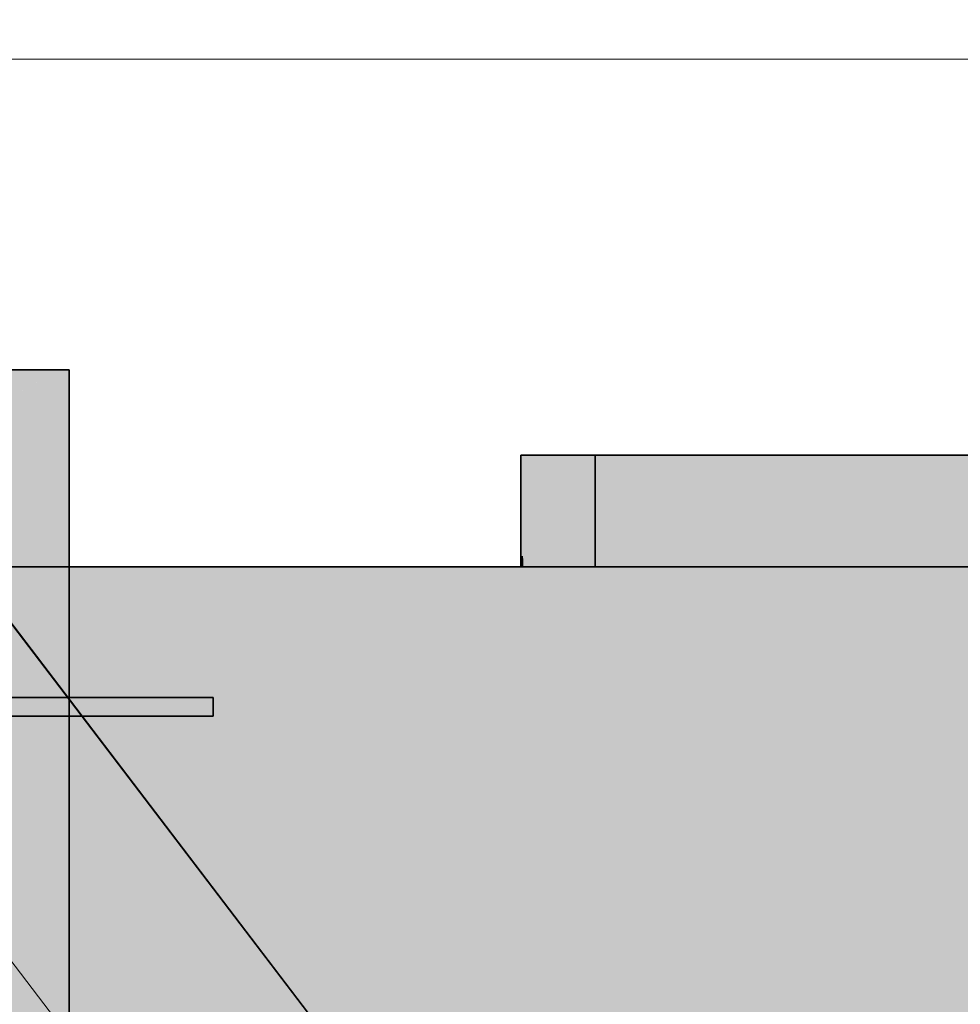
# Model space of a CAD drawing. Extents: x -133 to 627, y -127 to 467.
# Tile 153 of 421: x 60.41 to 65.47, y -31.5 to -26.21. Entities that reach past the tile are written whole.
import ezdxf

# ---------------------------------------------------------------- set-up
doc = ezdxf.new("R2010")
doc.units = 0
doc.layers.get('0').update_dxf_attribs({"lineweight": 35})
doc.layers.add('5_OG-BESTAND', color=7, linetype='Continuous', lineweight=25)
doc.layers.add('5_OG-SCHRAFF-FILL', color=7, linetype='Continuous', lineweight=25)
for name, color, linetype, lineweight, true_color in [('A_Dach', 1, 'Continuous', 35, 0xff0000), ('M-EQPT', 2, 'Continuous', 30, 0xffff00), ('M-EQPT-Shading', 2, 'Continuous', 30, 0xffff00)]:
    doc.layers.add(name, color=color, linetype=linetype, lineweight=lineweight, true_color=true_color)

# ---------------------------------------------------------------- blocks, each defined once
blk = doc.blocks.new('Shading-A06HSS9ONL', base_point=(59.9808, -29.0104))
at = {"layer": 'M-EQPT-Shading', "color": 2, "true_color": 0xffff00}
for points in [[(59.9363, -28.2904), (60.6808, -28.0904), (59.2808, -28.0904)], [(59.9808, -28.2904), (60.6808, -28.0904), (59.2808, -28.0904)], [(59.9808, -28.2904), (59.9363, -28.2904), (60.6808, -28.0904)], [(60.0253, -28.2904), (59.9808, -28.2904), (60.6808, -28.0904)], [(60.0253, -28.2904), (59.9808, -28.2904), (60.6808, -28.0904)], [(60.0763, -28.2945), (60.0118, -28.2945), (60.6808, -28.0904)], [(60.0763, -28.2945), (60.0118, -28.2945), (60.6808, -28.0904)], [(60.1155, -28.3064), (60.0408, -28.3064), (60.6808, -28.0904)], [(60.1155, -28.3064), (60.0408, -28.3064), (60.6808, -28.0904)], [(60.1417, -28.3255), (60.0656, -28.3255), (60.6808, -28.0904)], [(60.1417, -28.3255), (60.0656, -28.3255), (60.6808, -28.0904)], [(60.1552, -28.3504), (60.0847, -28.3504), (60.6808, -28.0904)], [(60.1552, -28.3504), (60.0847, -28.3504), (60.6808, -28.0904)], [(60.6808, -28.9214), (60.0967, -28.9214), (60.6808, -28.0904)], [(60.1571, -28.3793), (60.0967, -28.3793), (60.6808, -28.0904)], [(60.1571, -28.3793), (60.0967, -28.3793), (60.6808, -28.0904)], [(60.4488, -28.4104), (60.1008, -28.4104), (60.6808, -28.0904)], [(60.1185, -28.8904), (60.1008, -28.8904), (60.6808, -28.0904)], [(60.6808, -28.4104), (60.1008, -28.4104), (60.6808, -28.0904)], [(60.1008, -28.8904), (60.4488, -28.4104), (60.1008, -28.4104)], [(60.6808, -28.8904), (60.1008, -28.8904), (60.6808, -28.4104)], [(60.1008, -28.8904), (60.6808, -28.4104), (60.1008, -28.4104)], [(60.6808, -29.1504), (60.6808, -28.8904), (60.1008, -28.8904)], [(60.6808, -28.9504), (60.0847, -28.9504), (60.6808, -28.9214)], [(60.0847, -28.9504), (60.6808, -28.9214), (60.0967, -28.9214)], [(60.6808, -36.4374), (60.6808, -28.9504), (60.0847, -28.9504)], [(60.6808, -29.1504), (60.1705, -28.9504), (60.0847, -28.9504)], [(60.6808, -29.1504), (60.1701, -28.9214), (60.0967, -28.9214)], [(59.2808, -29.1504), (60.6808, -29.1504), (59.9308, -29.0104)], [(60.6808, -29.1504), (59.9308, -29.0104), (59.9808, -29.0104)], [(60.6808, -29.1504), (60.0308, -29.0104), (59.9808, -29.0104)], [(60.6808, -29.1504), (60.0899, -29.0063), (60.0118, -29.0063)], [(60.6808, -29.1504), (60.1326, -28.9943), (60.0408, -28.9943)], [(60.6808, -36.4374), (60.0867, -28.9752), (60.0656, -28.9752)], [(60.6425, -35.9725), (60.0656, -35.9725), (60.0656, -28.9752)], [(60.6808, -29.1504), (60.1588, -28.9752), (60.0656, -28.9752)], [(60.3328, -35.7504), (60.6808, -35.7504), (60.3328, -29.1504)], [(60.6808, -35.7504), (60.3328, -29.1504), (60.6808, -29.1504)]]:
    blk.add_solid(points, dxfattribs=at)
blk = doc.blocks.new('Shading-A06HSS9QNL', base_point=(55.4808, -35.7533))
at = {"layer": 'M-EQPT-Shading', "color": 2, "true_color": 0xffff00}
for points in [[(55.4808, -31.9858), (76.4808, -31.9858), (55.4808, -29.1504)], [(76.4808, -31.9858), (55.4808, -29.1504), (76.4808, -29.1504)], [(60.3328, -35.7533), (76.4808, -35.7533), (60.3328, -29.1504)], [(76.4808, -35.7533), (60.3328, -29.1504), (76.4808, -29.1504)]]:
    blk.add_solid(points, dxfattribs=at)
blk = doc.blocks.new('Shading-A06HSSBONL', base_point=(63.5099, -29.1504))
at = {"layer": 'M-EQPT-Shading', "color": 8, "true_color": 0x808080}
for points in [[(63.5099, -29.1504), (74.5899, -29.1504), (63.5099, -28.5504)], [(74.5899, -29.1504), (63.5099, -28.5504), (74.5899, -28.5504)]]:
    blk.add_solid(points, dxfattribs=at)
blk = doc.blocks.new('Shading-A06HSSBYNL', base_point=(63.3099, -28.5504))
at = {"layer": 'M-EQPT-Shading', "color": 251, "true_color": 0x484848}
for points in [[(63.1099, -29.1504), (63.1235, -29.1504), (63.1099, -28.5504)], [(63.1235, -29.1504), (63.1099, -28.5504), (63.1235, -28.5504)]]:
    blk.add_solid(points, dxfattribs=at)
at = {"layer": 'M-EQPT-Shading', "color": 251, "true_color": 0x585858}
for points in [[(63.1235, -29.1504), (63.1635, -29.1504), (63.1235, -28.5504)], [(63.1635, -29.1504), (63.1235, -28.5504), (63.1635, -28.5504)]]:
    blk.add_solid(points, dxfattribs=at)
at = {"layer": 'M-EQPT-Shading', "color": 251, "true_color": 0x666666}
for points in [[(63.1635, -29.1504), (63.2271, -29.1504), (63.1635, -28.5504)], [(63.2271, -29.1504), (63.1635, -28.5504), (63.2271, -28.5504)]]:
    blk.add_solid(points, dxfattribs=at)
at = {"layer": 'M-EQPT-Shading', "color": 8, "true_color": 0x727272}
for points in [[(63.2271, -29.1504), (63.3099, -29.1504), (63.2271, -28.5504)], [(63.3099, -29.1504), (63.2271, -28.5504), (63.3099, -28.5504)]]:
    blk.add_solid(points, dxfattribs=at)
at = {"layer": 'M-EQPT-Shading', "color": 8, "true_color": 0x7b7b7b}
for points in [[(63.3099, -29.1504), (63.4064, -29.1504), (63.3099, -28.5504)], [(63.4064, -29.1504), (63.3099, -28.5504), (63.4064, -28.5504)]]:
    blk.add_solid(points, dxfattribs=at)
at = {"layer": 'M-EQPT-Shading', "color": 8, "true_color": 0x7f7f7f}
for points in [[(63.4064, -29.1504), (63.5099, -29.1504), (63.4064, -28.5504)], [(63.5099, -29.1504), (63.4064, -28.5504), (63.5099, -28.5504)]]:
    blk.add_solid(points, dxfattribs=at)
blk = doc.blocks.new('Shading-A06HSSD4NL', base_point=(63.1099, -29.0913))
at = {"layer": 'M-EQPT-Shading', "color": 251, "true_color": 0x484848}
for points in [[(63.1099, -29.0913), (63.1222, -29.0913), (63.1099, -28.5504)], [(63.1235, -29.1504), (63.1235, -28.5504), (63.1099, -28.5504)], [(63.1099, -29.1504), (63.1177, -29.1504), (63.1099, -29.0913)], [(63.1177, -29.1504), (63.1235, -29.1504), (63.1099, -29.0913)], [(63.1235, -29.1504), (63.1099, -29.0913), (63.1222, -29.0913)]]:
    blk.add_solid(points, dxfattribs=at)
at = {"layer": 'M-EQPT-Shading', "color": 251, "true_color": 0x585858}
for points in [[(63.1235, -29.1504), (63.1635, -29.1504), (63.1235, -28.5504)], [(63.1635, -29.1504), (63.1235, -28.5504), (63.1635, -28.5504)]]:
    blk.add_solid(points, dxfattribs=at)
at = {"layer": 'M-EQPT-Shading', "color": 251, "true_color": 0x666666}
for points in [[(63.1635, -29.1504), (63.2271, -29.1504), (63.1635, -28.5504)], [(63.2271, -29.1504), (63.1635, -28.5504), (63.2271, -28.5504)]]:
    blk.add_solid(points, dxfattribs=at)
at = {"layer": 'M-EQPT-Shading', "color": 8, "true_color": 0x727272}
for points in [[(63.2271, -29.1504), (63.3099, -29.1504), (63.2271, -28.5504)], [(63.3099, -29.1504), (63.2271, -28.5504), (63.3099, -28.5504)]]:
    blk.add_solid(points, dxfattribs=at)
at = {"layer": 'M-EQPT-Shading', "color": 8, "true_color": 0x7b7b7b}
for points in [[(63.3099, -29.1504), (63.4064, -29.1504), (63.3099, -28.5504)], [(63.4064, -29.1504), (63.3099, -28.5504), (63.4064, -28.5504)]]:
    blk.add_solid(points, dxfattribs=at)
at = {"layer": 'M-EQPT-Shading', "color": 8, "true_color": 0x7f7f7f}
for points in [[(63.4064, -29.1504), (63.5099, -29.1504), (63.4064, -28.5504)], [(63.5099, -29.1504), (63.4064, -28.5504), (63.5099, -28.5504)]]:
    blk.add_solid(points, dxfattribs=at)
blk = doc.blocks.new('Shading-A06HSSDWNL', base_point=(74.5899, -28.5504))
at = {"layer": 'M-EQPT-Shading', "color": 8, "true_color": 0x808080}
for points in [[(63.5099, -29.1504), (74.5899, -29.1504), (63.5099, -28.5504)], [(74.5899, -29.1504), (63.5099, -28.5504), (74.5899, -28.5504)]]:
    blk.add_solid(points, dxfattribs=at)
blk = doc.blocks.new('Shading-A06HSSDYNL', base_point=(63.5099, -29.1504))
at = {"layer": 'M-EQPT-Shading', "color": 8, "true_color": 0x808080}
for points in [[(63.5099, -29.1504), (74.5899, -29.1504), (63.5099, -28.5504)], [(74.5899, -29.1504), (63.5099, -28.5504), (74.5899, -28.5504)]]:
    blk.add_solid(points, dxfattribs=at)
blk = doc.blocks.new('Shading-A06HSSE8NL', base_point=(63.1635, -29.1504))
at = {"layer": 'M-EQPT-Shading', "color": 251, "true_color": 0x484848}
for points in [[(63.1099, -29.1504), (63.1235, -29.1504), (63.1099, -28.5504)], [(63.1235, -29.1504), (63.1099, -28.5504), (63.1235, -28.5504)]]:
    blk.add_solid(points, dxfattribs=at)
at = {"layer": 'M-EQPT-Shading', "color": 251, "true_color": 0x585858}
for points in [[(63.1235, -29.1504), (63.1635, -29.1504), (63.1235, -28.5504)], [(63.1635, -29.1504), (63.1235, -28.5504), (63.1635, -28.5504)]]:
    blk.add_solid(points, dxfattribs=at)
at = {"layer": 'M-EQPT-Shading', "color": 251, "true_color": 0x666666}
for points in [[(63.1635, -29.1504), (63.2271, -29.1504), (63.1635, -28.5504)], [(63.2271, -29.1504), (63.1635, -28.5504), (63.2271, -28.5504)]]:
    blk.add_solid(points, dxfattribs=at)
at = {"layer": 'M-EQPT-Shading', "color": 8, "true_color": 0x727272}
for points in [[(63.2271, -29.1504), (63.3099, -29.1504), (63.2271, -28.5504)], [(63.3099, -29.1504), (63.2271, -28.5504), (63.3099, -28.5504)]]:
    blk.add_solid(points, dxfattribs=at)
at = {"layer": 'M-EQPT-Shading', "color": 8, "true_color": 0x7b7b7b}
for points in [[(63.3099, -29.1504), (63.4064, -29.1504), (63.3099, -28.5504)], [(63.4064, -29.1504), (63.3099, -28.5504), (63.4064, -28.5504)]]:
    blk.add_solid(points, dxfattribs=at)
at = {"layer": 'M-EQPT-Shading', "color": 8, "true_color": 0x7f7f7f}
for points in [[(63.4064, -29.1504), (63.5099, -29.1504), (63.4064, -28.5504)], [(63.5099, -29.1504), (63.4064, -28.5504), (63.5099, -28.5504)]]:
    blk.add_solid(points, dxfattribs=at)
blk = doc.blocks.new('Shading-A06HSSF4NL', base_point=(59.155, -29.8524))
at = {"layer": 'M-EQPT-Shading', "color": 8, "true_color": 0x808080}
for points in [[(59.155, -29.9533), (61.455, -29.9533), (59.155, -29.8524)], [(61.455, -29.9533), (59.155, -29.8524), (61.455, -29.8524)]]:
    blk.add_solid(points, dxfattribs=at)
blk = doc.blocks.new('Shading-A06HSSF8NL', base_point=(61.455, -29.8524))
at = {"layer": 'M-EQPT-Shading', "color": 8, "true_color": 0x808080}
for points in [[(59.155, -29.9533), (61.455, -29.9533), (59.155, -29.8524)], [(61.455, -29.9533), (59.155, -29.8524), (61.455, -29.8524)]]:
    blk.add_solid(points, dxfattribs=at)
blk = doc.blocks.new('Shading-A06HSSG4NL', base_point=(63.4064, -28.5504))
at = {"layer": 'M-EQPT-Shading', "color": 251, "true_color": 0x484848}
for points in [[(63.1235, -28.9385), (63.1099, -28.9385), (63.1235, -28.5504)], [(63.1099, -28.9385), (63.1235, -28.5504), (63.1099, -28.5504)], [(63.1099, -29.042), (63.1235, -28.9385), (63.1099, -28.9385)], [(63.1099, -29.042), (63.1235, -29.042), (63.1235, -28.9385)], [(63.1099, -29.1504), (63.1235, -29.1504), (63.1099, -29.042)], [(63.1235, -29.1504), (63.1099, -29.042), (63.1235, -29.042)]]:
    blk.add_solid(points, dxfattribs=at)
at = {"layer": 'M-EQPT-Shading', "color": 251, "true_color": 0x585858}
for points in [[(63.1635, -28.842), (63.1235, -28.842), (63.1635, -28.5504)], [(63.1235, -28.842), (63.1635, -28.5504), (63.1235, -28.5504)], [(63.1235, -28.9385), (63.1635, -28.842), (63.1235, -28.842)], [(63.1235, -28.9385), (63.1635, -28.9385), (63.1635, -28.842)], [(63.1235, -29.1504), (63.1635, -29.1504), (63.1235, -28.9385)], [(63.1635, -29.1504), (63.1235, -28.9385), (63.1635, -28.9385)]]:
    blk.add_solid(points, dxfattribs=at)
at = {"layer": 'M-EQPT-Shading', "color": 251, "true_color": 0x666666}
for points in [[(63.2271, -28.7592), (63.1635, -28.7592), (63.2271, -28.5504)], [(63.1635, -28.7592), (63.2271, -28.5504), (63.1635, -28.5504)], [(63.1635, -28.842), (63.2271, -28.7592), (63.1635, -28.7592)], [(63.1635, -28.842), (63.2271, -28.842), (63.2271, -28.7592)], [(63.1635, -29.1504), (63.2271, -29.1504), (63.1635, -28.842)], [(63.2271, -29.1504), (63.1635, -28.842), (63.2271, -28.842)]]:
    blk.add_solid(points, dxfattribs=at)
at = {"layer": 'M-EQPT-Shading', "color": 8, "true_color": 0x727272}
for points in [[(63.3099, -28.6956), (63.2271, -28.6956), (63.3099, -28.5504)], [(63.2271, -28.6956), (63.3099, -28.5504), (63.2271, -28.5504)], [(63.2271, -28.7592), (63.3099, -28.6956), (63.2271, -28.6956)], [(63.2271, -28.7592), (63.3099, -28.7592), (63.3099, -28.6956)], [(63.2271, -29.1504), (63.3099, -29.1504), (63.2271, -28.7592)], [(63.3099, -29.1504), (63.2271, -28.7592), (63.3099, -28.7592)]]:
    blk.add_solid(points, dxfattribs=at)
at = {"layer": 'M-EQPT-Shading', "color": 8, "true_color": 0x7b7b7b}
for points in [[(63.4064, -28.6556), (63.3099, -28.6556), (63.4064, -28.5504)], [(63.3099, -28.6556), (63.4064, -28.5504), (63.3099, -28.5504)], [(63.3099, -28.6956), (63.4064, -28.6556), (63.3099, -28.6556)], [(63.3099, -28.6956), (63.4064, -28.6956), (63.4064, -28.6556)], [(63.3099, -29.1504), (63.4064, -29.1504), (63.3099, -28.6956)], [(63.4064, -29.1504), (63.3099, -28.6956), (63.4064, -28.6956)]]:
    blk.add_solid(points, dxfattribs=at)
at = {"layer": 'M-EQPT-Shading', "color": 8, "true_color": 0x7f7f7f}
for points in [[(63.5099, -28.642), (63.4064, -28.642), (63.5099, -28.5504)], [(63.4064, -28.642), (63.5099, -28.5504), (63.4064, -28.5504)], [(63.4064, -28.6556), (63.5099, -28.642), (63.4064, -28.642)], [(63.4064, -28.6556), (63.5099, -28.6556), (63.5099, -28.642)], [(63.4064, -29.1504), (63.5099, -29.1504), (63.4064, -28.6556)], [(63.5099, -29.1504), (63.4064, -28.6556), (63.5099, -28.6556)]]:
    blk.add_solid(points, dxfattribs=at)
blk = doc.blocks.new('Shading-A06HSSG6NL', base_point=(74.5899, -28.642))
at = {"layer": 'M-EQPT-Shading', "color": 8, "true_color": 0x808080}
for points in [[(63.5099, -28.642), (74.5899, -28.642), (63.5099, -28.5504)], [(74.5899, -28.642), (63.5099, -28.5504), (74.5899, -28.5504)], [(63.5099, -29.1504), (74.5899, -29.1504), (63.5099, -28.642)], [(74.5899, -29.1504), (63.5099, -28.642), (74.5899, -28.642)]]:
    blk.add_solid(points, dxfattribs=at)
blk = doc.blocks.new('Referenz-A06HSSHCNL', base_point=(-102.5768, -104.9763))
at = {"layer": '5_OG-BESTAND', "color": 0, "lineweight": 18}
blk.add_line((75.8086, -51.5078), (39.236, -3.5713), dxfattribs=at)
at = {"layer": '5_OG-SCHRAFF-FILL', "color": 0, "lineweight": 13}
blk.add_line((56.6681, -26.42), (114.4316, -26.42), dxfattribs=at)
blk = doc.blocks.new('Referenz-A06HSSHFNL', base_point=(-34.9965, -50.9197))
at = {"layer": 'A_Dach', "color": 0, "linetype": 'Continuous', "ltscale": 0.35}
for p, q in [((76.4808, -50.5746), (40.0034, -2.7627)), ((40.0035, -2.7628), (76.4809, -50.5747))]:
    blk.add_line(p, q, dxfattribs=at)
blk = doc.blocks.new('Kreis-A06HSST5NL', base_point=(63.8408, -28.5504))
at = {"color": 0, "linetype": 'ByBlock', "lineweight": -2, "ltscale": 0.3}
for p, q in [((63.8853, -28.5504), (63.8408, -28.5504)), ((63.8408, -28.5504), (63.8853, -28.5504)), ((64.018, -28.5504), (63.8853, -28.5504)), ((63.8853, -28.5504), (64.018, -28.5504)), ((64.2366, -28.5504), (64.018, -28.5504)), ((64.018, -28.5504), (64.2366, -28.5504)), ((64.5375, -28.5504), (64.2366, -28.5504)), ((64.2366, -28.5504), (64.5375, -28.5504)), ((64.9154, -28.5504), (64.5375, -28.5504)), ((64.5375, -28.5504), (64.9154, -28.5504)), ((65.3638, -28.5504), (64.9154, -28.5504)), ((64.9154, -28.5504), (65.3638, -28.5504)), ((65.8752, -28.5504), (65.3638, -28.5504)), ((65.3638, -28.5504), (65.8752, -28.5504))]:
    blk.add_line(p, q, dxfattribs=at)
blk = doc.blocks.new('Flächen-Netz-A06HSSTDNL', base_point=(61.455, -29.9533))
at = {"color": 0, "linetype": 'ByBlock', "lineweight": -2, "ltscale": 0.3}
for p, q in [((61.455, -29.9533), (61.455, -29.8524)), ((61.455, -29.8524), (61.455, -29.8524)), ((61.455, -29.8524), (61.455, -29.9533)), ((61.455, -29.9533), (61.455, -29.9533))]:
    blk.add_line(p, q, dxfattribs=at)
blk = doc.blocks.new('Flächen-Netz-A06HSSTLNL', base_point=(59.155, -29.9533))
at = {"color": 0, "linetype": 'ByBlock', "lineweight": -2, "ltscale": 0.3}
for p, q in [((61.455, -29.8524), (59.155, -29.8524)), ((59.155, -29.8524), (59.155, -29.9533)), ((61.455, -29.9533), (61.455, -29.8524)), ((59.155, -29.9533), (61.455, -29.9533))]:
    blk.add_line(p, q, dxfattribs=at)
blk = doc.blocks.new('Flächen-Netz-A06HSSTPNL', base_point=(59.155, -29.9533))
at = {"color": 0, "linetype": 'ByBlock', "lineweight": -2, "ltscale": 0.3}
for p, q in [((59.155, -29.8524), (61.455, -29.8524)), ((59.155, -29.9533), (59.155, -29.8524)), ((61.455, -29.8524), (61.455, -29.9533)), ((61.455, -29.9533), (59.155, -29.9533))]:
    blk.add_line(p, q, dxfattribs=at)
blk = doc.blocks.new('Flächen-Netz-A06HSSV1NL', base_point=(63.5099, -29.1504))
at = {"color": 0, "linetype": 'ByBlock', "lineweight": -2, "ltscale": 0.3}
for p, q in [((63.5099, -29.1504), (63.5099, -28.5504)), ((63.5099, -28.5504), (74.5899, -28.5504)), ((74.5899, -29.1504), (63.5099, -29.1504))]:
    blk.add_line(p, q, dxfattribs=at)
blk = doc.blocks.new('Flächen-Netz-A06HSSVDNL', base_point=(63.1099, -29.1504))
at = {"color": 0, "linetype": 'ByBlock', "lineweight": -2, "ltscale": 0.3}
for p, q in [((63.1099, -29.1504), (63.1099, -28.5504)), ((63.1099, -28.5504), (63.1235, -28.5504)), ((63.1235, -28.5504), (63.1635, -28.5504)), ((63.1635, -28.5504), (63.2271, -28.5504)), ((63.2271, -28.5504), (63.3099, -28.5504)), ((63.3099, -28.5504), (63.4064, -28.5504)), ((63.4064, -28.5504), (63.5099, -28.5504)), ((63.5099, -28.5504), (63.5099, -29.1504)), ((63.1235, -29.1504), (63.1099, -29.1504)), ((63.1635, -29.1504), (63.1235, -29.1504)), ((63.2271, -29.1504), (63.1635, -29.1504)), ((63.3099, -29.1504), (63.2271, -29.1504)), ((63.4064, -29.1504), (63.3099, -29.1504)), ((63.5099, -29.1504), (63.4064, -29.1504))]:
    blk.add_line(p, q, dxfattribs=at)
blk = doc.blocks.new('Flächen-Netz-A06HSSVNNL', base_point=(63.5099, -29.1504))
at = {"color": 0, "linetype": 'ByBlock', "lineweight": -2, "ltscale": 0.3}
for p, q in [((63.5099, -29.1504), (63.5099, -28.5504)), ((63.5099, -28.5504), (74.5899, -28.5504)), ((74.5899, -29.1504), (63.5099, -29.1504))]:
    blk.add_line(p, q, dxfattribs=at)
blk = doc.blocks.new('Flächen-Netz-A06HSSVRNL', base_point=(63.1099, -28.5504))
at = {"color": 0, "linetype": 'ByBlock', "lineweight": -2, "ltscale": 0.3}
for p, q in [((63.1235, -28.5504), (63.1099, -28.5504)), ((63.1099, -28.5504), (63.1099, -28.5504)), ((63.1099, -28.5504), (63.1235, -28.5504)), ((63.1635, -28.5504), (63.1235, -28.5504)), ((63.1235, -28.5504), (63.1635, -28.5504)), ((63.2271, -28.5504), (63.1635, -28.5504)), ((63.1635, -28.5504), (63.2271, -28.5504)), ((63.3099, -28.5504), (63.2271, -28.5504)), ((63.2271, -28.5504), (63.3099, -28.5504)), ((63.4064, -28.5504), (63.3099, -28.5504)), ((63.3099, -28.5504), (63.4064, -28.5504)), ((63.5099, -28.5504), (63.4064, -28.5504)), ((63.4064, -28.5504), (63.5099, -28.5504)), ((74.5899, -28.5504), (63.5099, -28.5504)), ((63.5099, -28.5504), (74.5899, -28.5504))]:
    blk.add_line(p, q, dxfattribs=at)
blk = doc.blocks.new('Flächen-Netz-A06HSSW1NL', base_point=(63.1099, -29.1504))
at = {"color": 0, "linetype": 'ByBlock', "lineweight": -2, "ltscale": 0.3}
for p, q in [((63.1235, -29.1504), (63.1099, -29.1504)), ((63.1099, -29.1504), (63.1099, -29.1504)), ((63.1099, -29.1504), (63.1235, -29.1504)), ((63.1635, -29.1504), (63.1235, -29.1504)), ((63.1235, -29.1504), (63.1635, -29.1504)), ((63.2271, -29.1504), (63.1635, -29.1504)), ((63.1635, -29.1504), (63.2271, -29.1504)), ((63.3099, -29.1504), (63.2271, -29.1504)), ((63.2271, -29.1504), (63.3099, -29.1504)), ((63.4064, -29.1504), (63.3099, -29.1504)), ((63.3099, -29.1504), (63.4064, -29.1504)), ((63.5099, -29.1504), (63.4064, -29.1504)), ((63.4064, -29.1504), (63.5099, -29.1504)), ((74.5899, -29.1504), (63.5099, -29.1504)), ((63.5099, -29.1504), (74.5899, -29.1504))]:
    blk.add_line(p, q, dxfattribs=at)
blk = doc.blocks.new('Kreis-A06HSSWVNL', base_point=(63.1099, -29.1504))
at = {"color": 0, "linetype": 'ByBlock', "lineweight": -2, "ltscale": 0.3}
for p, q in [((63.1133, -29.1504), (63.1099, -29.1504)), ((63.1235, -29.1504), (63.1133, -29.1504)), ((63.1404, -29.1504), (63.1235, -29.1504)), ((63.1635, -29.1504), (63.1404, -29.1504)), ((63.1926, -29.1504), (63.1635, -29.1504)), ((63.2271, -29.1504), (63.1926, -29.1504)), ((63.2664, -29.1504), (63.2271, -29.1504)), ((63.3099, -29.1504), (63.2664, -29.1504)), ((63.3568, -29.1504), (63.3099, -29.1504)), ((63.4064, -29.1504), (63.3568, -29.1504)), ((63.4577, -29.1504), (63.4064, -29.1504)), ((63.5099, -29.1504), (63.4577, -29.1504))]:
    blk.add_line(p, q, dxfattribs=at)
blk = doc.blocks.new('Blockreferenz-A06HSSWZNL', base_point=(55.4808, -35.7533))
at = {"linetype": 'ByBlock', "lineweight": -2, "ltscale": 0.3}
for p, q in [((76.4808, -29.1504), (55.4808, -29.1504)), ((55.4808, -29.1504), (76.4808, -29.1504)), ((55.4808, -29.1504), (76.4808, -29.1504)), ((76.4808, -29.1504), (55.4808, -29.1504))]:
    blk.add_line(p, q, dxfattribs=at)
blk = doc.blocks.new('Kreis-A06HSSX7NL', base_point=(63.4408, -28.5504))
at = {"color": 0, "linetype": 'ByBlock', "lineweight": -2, "ltscale": 0.3}
for p, q in [((63.4895, -28.5504), (63.4408, -28.5504)), ((63.4408, -28.5504), (63.4895, -28.5504)), ((63.6349, -28.5504), (63.4895, -28.5504)), ((63.4895, -28.5504), (63.6349, -28.5504)), ((63.8743, -28.5504), (63.6349, -28.5504)), ((63.6349, -28.5504), (63.8743, -28.5504)), ((64.2037, -28.5504), (63.8743, -28.5504)), ((63.8743, -28.5504), (64.2037, -28.5504)), ((64.6172, -28.5504), (64.2037, -28.5504)), ((64.2037, -28.5504), (64.6172, -28.5504)), ((65.1078, -28.5504), (64.6172, -28.5504)), ((64.6172, -28.5504), (65.1078, -28.5504)), ((65.6668, -28.5504), (65.1078, -28.5504)), ((65.1078, -28.5504), (65.6668, -28.5504))]:
    blk.add_line(p, q, dxfattribs=at)
blk = doc.blocks.new('Flächen-Netz-A06HSSX9NL', base_point=(63.1099, -28.5504))
at = {"color": 0, "linetype": 'ByBlock', "lineweight": -2, "ltscale": 0.3}
for p, q in [((63.1235, -28.5504), (63.1099, -28.5504)), ((63.1099, -28.5504), (63.1099, -28.5504)), ((63.1099, -28.5504), (63.1235, -28.5504)), ((63.1635, -28.5504), (63.1235, -28.5504)), ((63.1235, -28.5504), (63.1635, -28.5504)), ((63.2271, -28.5504), (63.1635, -28.5504)), ((63.1635, -28.5504), (63.2271, -28.5504)), ((63.3099, -28.5504), (63.2271, -28.5504)), ((63.2271, -28.5504), (63.3099, -28.5504)), ((63.4064, -28.5504), (63.3099, -28.5504)), ((63.3099, -28.5504), (63.4064, -28.5504)), ((63.5099, -28.5504), (63.4064, -28.5504)), ((63.4064, -28.5504), (63.5099, -28.5504)), ((74.5899, -28.5504), (63.5099, -28.5504)), ((63.5099, -28.5504), (74.5899, -28.5504))]:
    blk.add_line(p, q, dxfattribs=at)
blk = doc.blocks.new('Flächen-Netz-A06HSSXNNL', base_point=(63.1099, -29.1504))
at = {"color": 0, "linetype": 'ByBlock', "lineweight": -2, "ltscale": 0.3}
for p, q in [((63.1099, -29.1504), (63.1099, -28.5504)), ((63.1099, -28.5504), (63.1235, -28.5504)), ((63.1235, -28.5504), (63.1635, -28.5504)), ((63.1635, -28.5504), (63.2271, -28.5504)), ((63.2271, -28.5504), (63.3099, -28.5504)), ((63.3099, -28.5504), (63.4064, -28.5504)), ((63.4064, -28.5504), (63.5099, -28.5504)), ((63.5099, -28.5504), (63.5099, -29.1504)), ((63.1235, -29.1504), (63.1099, -29.1504)), ((63.1635, -29.1504), (63.1235, -29.1504)), ((63.2271, -29.1504), (63.1635, -29.1504)), ((63.3099, -29.1504), (63.2271, -29.1504)), ((63.4064, -29.1504), (63.3099, -29.1504)), ((63.5099, -29.1504), (63.4064, -29.1504))]:
    blk.add_line(p, q, dxfattribs=at)
blk = doc.blocks.new('Flächen-Netz-A06HSSXRNL', base_point=(63.1099, -29.1504))
at = {"color": 0, "linetype": 'ByBlock', "lineweight": -2, "ltscale": 0.3}
for p, q in [((63.1235, -29.1504), (63.1099, -29.1504)), ((63.1099, -29.1504), (63.1099, -29.1504)), ((63.1099, -29.1504), (63.1235, -29.1504)), ((63.1635, -29.1504), (63.1235, -29.1504)), ((63.1235, -29.1504), (63.1635, -29.1504)), ((63.2271, -29.1504), (63.1635, -29.1504)), ((63.1635, -29.1504), (63.2271, -29.1504)), ((63.3099, -29.1504), (63.2271, -29.1504)), ((63.2271, -29.1504), (63.3099, -29.1504)), ((63.4064, -29.1504), (63.3099, -29.1504)), ((63.3099, -29.1504), (63.4064, -29.1504)), ((63.5099, -29.1504), (63.4064, -29.1504)), ((63.4064, -29.1504), (63.5099, -29.1504)), ((74.5899, -29.1504), (63.5099, -29.1504)), ((63.5099, -29.1504), (74.5899, -29.1504))]:
    blk.add_line(p, q, dxfattribs=at)
blk = doc.blocks.new('Flächen-Netz-A06HSSY1NL', base_point=(63.1099, -29.1504))
at = {"color": 0, "linetype": 'ByBlock', "lineweight": -2, "ltscale": 0.3}
for p, q in [((63.1099, -29.1504), (63.1099, -28.5504)), ((63.1099, -28.5504), (63.1099, -28.5504)), ((63.1099, -28.5504), (63.1099, -29.1504)), ((63.1099, -29.1504), (63.1099, -29.1504))]:
    blk.add_line(p, q, dxfattribs=at)
blk = doc.blocks.new('Blockreferenz-A06HSSYNNL', base_point=(59.2808, -36.4374))
at = {"linetype": 'ByBlock', "lineweight": -2, "ltscale": 0.3}
for p, q in [((59.2808, -28.0904), (60.6808, -28.0904)), ((60.6808, -28.0904), (59.2808, -28.0904)), ((59.2808, -28.0904), (60.6808, -28.0904)), ((60.6808, -28.0904), (59.2808, -28.0904)), ((60.6808, -36.4374), (60.6808, -28.0904)), ((60.6808, -28.0904), (60.6808, -28.0904)), ((60.6808, -28.0904), (60.6808, -29.1504)), ((60.6808, -28.0904), (60.6808, -36.4374)), ((60.6808, -28.0904), (60.6808, -28.0904)), ((60.6808, -29.1504), (60.6808, -28.0904)), ((59.2808, -29.1504), (60.6808, -29.1504)), ((60.6808, -29.1504), (59.2808, -29.1504)), ((60.6808, -29.1504), (59.2808, -29.1504)), ((59.2808, -29.1504), (60.6808, -29.1504)), ((60.6808, -29.1504), (60.6808, -29.1504)), ((60.6808, -29.1504), (60.6808, -35.7504)), ((60.6808, -29.1504), (60.6808, -29.1504)), ((60.6808, -35.7504), (60.6808, -29.1504))]:
    blk.add_line(p, q, dxfattribs=at)
blk = doc.blocks.new('Flächen-Netz-A06HSSYXNL', base_point=(63.1099, -29.1504))
at = {"color": 0, "linetype": 'ByBlock', "lineweight": -2, "ltscale": 0.3}
for p, q in [((63.1099, -28.5504), (63.1099, -28.5504)), ((63.1099, -28.5504), (63.1099, -29.1504)), ((63.1099, -29.1504), (63.1099, -28.5504)), ((63.1099, -29.1504), (63.1099, -29.1504))]:
    blk.add_line(p, q, dxfattribs=at)
blk = doc.blocks.new('Kreis-A06HSSZBNL', base_point=(63.1099, -28.5504))
at = {"color": 0, "linetype": 'ByBlock', "lineweight": -2, "ltscale": 0.3}
for p, q in [((63.1133, -28.5504), (63.1099, -28.5504)), ((63.1235, -28.5504), (63.1133, -28.5504)), ((63.1404, -28.5504), (63.1235, -28.5504)), ((63.1635, -28.5504), (63.1404, -28.5504)), ((63.1926, -28.5504), (63.1635, -28.5504)), ((63.2271, -28.5504), (63.1926, -28.5504)), ((63.2664, -28.5504), (63.2271, -28.5504)), ((63.3099, -28.5504), (63.2664, -28.5504)), ((63.3568, -28.5504), (63.3099, -28.5504)), ((63.4064, -28.5504), (63.3568, -28.5504)), ((63.4577, -28.5504), (63.4064, -28.5504)), ((63.5099, -28.5504), (63.4577, -28.5504))]:
    blk.add_line(p, q, dxfattribs=at)
blk = doc.blocks.new('Flächen-Netz-A06HST0DNL', base_point=(63.1099, -29.1504))
at = {"color": 0, "linetype": 'ByBlock', "lineweight": -2, "ltscale": 0.3}
for p, q in [((63.1235, -28.5504), (63.1099, -28.5504)), ((63.1099, -28.5504), (63.1099, -29.1504)), ((63.1635, -28.5504), (63.1235, -28.5504)), ((63.2271, -28.5504), (63.1635, -28.5504)), ((63.3099, -28.5504), (63.2271, -28.5504)), ((63.4064, -28.5504), (63.3099, -28.5504)), ((63.5099, -28.5504), (63.4064, -28.5504)), ((63.5099, -29.1504), (63.5099, -28.5504)), ((63.1099, -29.1504), (63.1235, -29.1504)), ((63.1235, -29.1504), (63.1635, -29.1504)), ((63.1635, -29.1504), (63.2271, -29.1504)), ((63.2271, -29.1504), (63.3099, -29.1504)), ((63.3099, -29.1504), (63.4064, -29.1504)), ((63.4064, -29.1504), (63.5099, -29.1504))]:
    blk.add_line(p, q, dxfattribs=at)
blk = doc.blocks.new('Kreis-A06HST0HNL', base_point=(63.4408, -28.5504))
at = {"color": 0, "linetype": 'ByBlock', "lineweight": -2, "ltscale": 0.3}
for p, q in [((63.4895, -28.5504), (63.4408, -28.5504)), ((63.4408, -28.5504), (63.4895, -28.5504)), ((63.6349, -28.5504), (63.4895, -28.5504)), ((63.4895, -28.5504), (63.6349, -28.5504)), ((63.8743, -28.5504), (63.6349, -28.5504)), ((63.6349, -28.5504), (63.8743, -28.5504)), ((64.2037, -28.5504), (63.8743, -28.5504)), ((63.8743, -28.5504), (64.2037, -28.5504)), ((64.6172, -28.5504), (64.2037, -28.5504)), ((64.2037, -28.5504), (64.6172, -28.5504)), ((65.1078, -28.5504), (64.6172, -28.5504)), ((64.6172, -28.5504), (65.1078, -28.5504)), ((65.6668, -28.5504), (65.1078, -28.5504)), ((65.1078, -28.5504), (65.6668, -28.5504))]:
    blk.add_line(p, q, dxfattribs=at)
blk = doc.blocks.new('Flächen-Netz-A06HST0XNL', base_point=(59.155, -29.8524))
at = {"color": 0, "linetype": 'ByBlock', "lineweight": -2, "ltscale": 0.3}
for p, q in [((61.455, -29.8524), (59.155, -29.8524)), ((59.155, -29.8524), (59.155, -29.8524)), ((59.155, -29.8524), (61.455, -29.8524)), ((61.455, -29.8524), (61.455, -29.8524))]:
    blk.add_line(p, q, dxfattribs=at)
blk = doc.blocks.new('Flächen-Netz-A06HST1PNL', base_point=(63.5099, -29.1504))
at = {"color": 0, "linetype": 'ByBlock', "lineweight": -2, "ltscale": 0.3}
for p, q in [((74.5899, -28.5504), (63.5099, -28.5504)), ((63.5099, -28.5504), (63.5099, -29.1504)), ((63.5099, -29.1504), (74.5899, -29.1504))]:
    blk.add_line(p, q, dxfattribs=at)
blk = doc.blocks.new('Flächen-Netz-A06HST2HNL', base_point=(63.1099, -29.1504))
at = {"color": 0, "linetype": 'ByBlock', "lineweight": -2, "ltscale": 0.3}
for p, q in [((63.1235, -28.5504), (63.1099, -28.5504)), ((63.1099, -28.5504), (63.1099, -29.1504)), ((63.1635, -28.5504), (63.1235, -28.5504)), ((63.2271, -28.5504), (63.1635, -28.5504)), ((63.3099, -28.5504), (63.2271, -28.5504)), ((63.4064, -28.5504), (63.3099, -28.5504)), ((63.5099, -28.5504), (63.4064, -28.5504)), ((63.5099, -29.1504), (63.5099, -28.5504)), ((63.1099, -29.1504), (63.1235, -29.1504)), ((63.1235, -29.1504), (63.1635, -29.1504)), ((63.1635, -29.1504), (63.2271, -29.1504)), ((63.2271, -29.1504), (63.3099, -29.1504)), ((63.3099, -29.1504), (63.4064, -29.1504)), ((63.4064, -29.1504), (63.5099, -29.1504))]:
    blk.add_line(p, q, dxfattribs=at)
blk = doc.blocks.new('Kreis-A06HST2NNL', base_point=(63.1099, -28.5504))
at = {"color": 0, "linetype": 'ByBlock', "lineweight": -2, "ltscale": 0.3}
for p, q in [((63.1133, -28.5504), (63.1099, -28.5504)), ((63.1235, -28.5504), (63.1133, -28.5504)), ((63.1404, -28.5504), (63.1235, -28.5504)), ((63.1635, -28.5504), (63.1404, -28.5504)), ((63.1926, -28.5504), (63.1635, -28.5504)), ((63.2271, -28.5504), (63.1926, -28.5504)), ((63.2664, -28.5504), (63.2271, -28.5504)), ((63.3099, -28.5504), (63.2664, -28.5504)), ((63.3568, -28.5504), (63.3099, -28.5504)), ((63.4064, -28.5504), (63.3568, -28.5504)), ((63.4577, -28.5504), (63.4064, -28.5504)), ((63.5099, -28.5504), (63.4577, -28.5504))]:
    blk.add_line(p, q, dxfattribs=at)
blk = doc.blocks.new('Flächen-Netz-A06HST3FNL', base_point=(63.5099, -29.1504))
at = {"color": 0, "linetype": 'ByBlock', "lineweight": -2, "ltscale": 0.3}
for p, q in [((74.5899, -28.5504), (63.5099, -28.5504)), ((63.5099, -28.5504), (63.5099, -29.1504)), ((63.5099, -29.1504), (74.5899, -29.1504))]:
    blk.add_line(p, q, dxfattribs=at)
blk = doc.blocks.new('Kreis-A06HST3HNL', base_point=(63.1099, -29.1504))
at = {"color": 0, "linetype": 'ByBlock', "lineweight": -2, "ltscale": 0.3}
for p, q in [((63.1133, -29.1504), (63.1099, -29.1504)), ((63.1235, -29.1504), (63.1133, -29.1504)), ((63.1404, -29.1504), (63.1235, -29.1504)), ((63.1635, -29.1504), (63.1404, -29.1504)), ((63.1926, -29.1504), (63.1635, -29.1504)), ((63.2271, -29.1504), (63.1926, -29.1504)), ((63.2664, -29.1504), (63.2271, -29.1504)), ((63.3099, -29.1504), (63.2664, -29.1504)), ((63.3568, -29.1504), (63.3099, -29.1504)), ((63.4064, -29.1504), (63.3568, -29.1504)), ((63.4577, -29.1504), (63.4064, -29.1504)), ((63.5099, -29.1504), (63.4577, -29.1504))]:
    blk.add_line(p, q, dxfattribs=at)
blk = doc.blocks.new('Flächen-Netz-A06HST3JNL', base_point=(59.155, -29.9533))
at = {"color": 0, "linetype": 'ByBlock', "lineweight": -2, "ltscale": 0.3}
for p, q in [((61.455, -29.9533), (59.155, -29.9533)), ((59.155, -29.9533), (59.155, -29.9533)), ((59.155, -29.9533), (61.455, -29.9533)), ((61.455, -29.9533), (61.455, -29.9533))]:
    blk.add_line(p, q, dxfattribs=at)
blk = doc.blocks.new('Kreis-A06HST41NL', base_point=(63.8408, -28.5504))
at = {"color": 0, "linetype": 'ByBlock', "lineweight": -2, "ltscale": 0.3}
for p, q in [((63.8853, -28.5504), (63.8408, -28.5504)), ((63.8408, -28.5504), (63.8853, -28.5504)), ((64.018, -28.5504), (63.8853, -28.5504)), ((63.8853, -28.5504), (64.018, -28.5504)), ((64.2366, -28.5504), (64.018, -28.5504)), ((64.018, -28.5504), (64.2366, -28.5504)), ((64.5375, -28.5504), (64.2366, -28.5504)), ((64.2366, -28.5504), (64.5375, -28.5504)), ((64.9154, -28.5504), (64.5375, -28.5504)), ((64.5375, -28.5504), (64.9154, -28.5504)), ((65.3638, -28.5504), (64.9154, -28.5504)), ((64.9154, -28.5504), (65.3638, -28.5504)), ((65.8752, -28.5504), (65.3638, -28.5504)), ((65.3638, -28.5504), (65.8752, -28.5504))]:
    blk.add_line(p, q, dxfattribs=at)

msp = doc.modelspace()

# ---------------------------------------------------------------- linework, layer by layer
at = {"layer": 'M-EQPT', "color": 8, "ltscale": 0.3, "true_color": 0x808080}
for p, q in [((74.6231, -28.5504), (63.4584, -28.5504)), ((74.6231, -28.5504), (63.4584, -28.5504)), ((74.5896, -28.5504), (63.492, -28.5504)), ((74.5896, -28.5504), (63.492, -28.5504)), ((63.5099, -28.5504), (74.5899, -28.5504)), ((63.5099, -28.5504), (74.5899, -28.5504)), ((63.6668, -28.5504), (63.6668, -28.5504)), ((63.6668, -28.5504), (63.6668, -28.5504)), ((74.3939, -28.5504), (63.6876, -28.5504)), ((74.3939, -28.5504), (63.6876, -28.5504)), ((74.2882, -28.5504), (63.7934, -28.5504)), ((74.2882, -28.5504), (63.7934, -28.5504)), ((63.8668, -28.5504), (63.8668, -28.5504)), ((63.8668, -28.5504), (63.8668, -28.5504)), ((64.0668, -28.5504), (64.0668, -28.5504)), ((64.0668, -28.5504), (64.0668, -28.5504)), ((73.8647, -28.5504), (64.2169, -28.5504)), ((73.8647, -28.5504), (64.2169, -28.5504)), ((64.2668, -28.5504), (64.2668, -28.5504)), ((64.2668, -28.5504), (64.2668, -28.5504)), ((73.667, -28.5504), (64.4146, -28.5504)), ((73.667, -28.5504), (64.4146, -28.5504)), ((64.4668, -28.5504), (64.4668, -28.5504)), ((64.4668, -28.5504), (64.4668, -28.5504)), ((64.6668, -28.5504), (64.6668, -28.5504)), ((64.6668, -28.5504), (64.6668, -28.5504)), ((64.8668, -28.5504), (64.8668, -28.5504)), ((64.8668, -28.5504), (64.8668, -28.5504)), ((65.0668, -28.5504), (65.0668, -28.5504)), ((65.0668, -28.5504), (65.0668, -28.5504)), ((72.9142, -28.5504), (65.1674, -28.5504)), ((72.9142, -28.5504), (65.1674, -28.5504)), ((65.2668, -28.5504), (65.2668, -28.5504)), ((65.2668, -28.5504), (65.2668, -28.5504)), ((65.4668, -28.5504), (65.4668, -28.5504)), ((65.4668, -28.5504), (65.4668, -28.5504)), ((62.6008, -29.1504), (55.4808, -29.1504)), ((62.6008, -29.1504), (55.4808, -29.1504)), ((62.6008, -29.1504), (62.6008, -29.1504)), ((63.1099, -29.1504), (63.1099, -29.1504)), ((63.1099, -29.1504), (63.1099, -29.1504)), ((74.5899, -29.1504), (63.5099, -29.1504)), ((74.5899, -29.1504), (63.5099, -29.1504))]:
    msp.add_line(p, q, dxfattribs=at)

# ---------------------------------------------------------------- block references
at = {"color": 251, "lineweight": 25, "ltscale": 0.25, "true_color": 0x585858}
for name, p in [('Referenz-A06HSSHCNL', (-102.5768, -104.9763)), ('Referenz-A06HSSHFNL', (-34.9965, -50.9197))]:
    msp.add_blockref(name, p, dxfattribs=at)
at = {"layer": 'M-EQPT'}
for name, p in [('Shading-A06HSS9ONL', (59.9808, -29.0104)), ('Shading-A06HSSBYNL', (63.3099, -28.5504)), ('Shading-A06HSSD4NL', (63.1099, -29.0913)), ('Shading-A06HSSE8NL', (63.1635, -29.1504)), ('Shading-A06HSSG4NL', (63.4064, -28.5504)), ('Shading-A06HSSBONL', (63.5099, -29.1504)), ('Shading-A06HSSDWNL', (74.5899, -28.5504)), ('Shading-A06HSSDYNL', (63.5099, -29.1504)), ('Shading-A06HSSG6NL', (74.5899, -28.642)), ('Shading-A06HSS9QNL', (55.4808, -35.7533)), ('Shading-A06HSSF4NL', (59.155, -29.8524)), ('Shading-A06HSSF8NL', (61.455, -29.8524))]:
    msp.add_blockref(name, p, dxfattribs=at)
at = {"layer": 'M-EQPT', "color": 8, "ltscale": 0.3, "true_color": 0x808080}
for name, p in [('Blockreferenz-A06HSSYNNL', (59.2808, -36.4374)), ('Flächen-Netz-A06HSSVDNL', (63.1099, -29.1504)), ('Flächen-Netz-A06HSSVRNL', (63.1099, -28.5504)), ('Flächen-Netz-A06HSSX9NL', (63.1099, -28.5504)), ('Flächen-Netz-A06HSSXNNL', (63.1099, -29.1504)), ('Flächen-Netz-A06HSSY1NL', (63.1099, -29.1504)), ('Flächen-Netz-A06HSSYXNL', (63.1099, -29.1504)), ('Kreis-A06HSSZBNL', (63.1099, -28.5504)), ('Flächen-Netz-A06HST0DNL', (63.1099, -29.1504)), ('Flächen-Netz-A06HST2HNL', (63.1099, -29.1504)), ('Kreis-A06HST2NNL', (63.1099, -28.5504)), ('Kreis-A06HSSX7NL', (63.4408, -28.5504)), ('Kreis-A06HST0HNL', (63.4408, -28.5504)), ('Flächen-Netz-A06HSSV1NL', (63.5099, -29.1504)), ('Flächen-Netz-A06HSSVNNL', (63.5099, -29.1504)), ('Flächen-Netz-A06HST1PNL', (63.5099, -29.1504)), ('Flächen-Netz-A06HST3FNL', (63.5099, -29.1504)), ('Kreis-A06HSST5NL', (63.8408, -28.5504)), ('Kreis-A06HST41NL', (63.8408, -28.5504)), ('Blockreferenz-A06HSSWZNL', (55.4808, -35.7533)), ('Flächen-Netz-A06HSSW1NL', (63.1099, -29.1504)), ('Kreis-A06HSSWVNL', (63.1099, -29.1504)), ('Flächen-Netz-A06HSSXRNL', (63.1099, -29.1504)), ('Kreis-A06HST3HNL', (63.1099, -29.1504)), ('Flächen-Netz-A06HSSTLNL', (59.155, -29.9533)), ('Flächen-Netz-A06HSSTPNL', (59.155, -29.9533)), ('Flächen-Netz-A06HST0XNL', (59.155, -29.8524)), ('Flächen-Netz-A06HSSTDNL', (61.455, -29.9533)), ('Flächen-Netz-A06HST3JNL', (59.155, -29.9533))]:
    msp.add_blockref(name, p, dxfattribs=at)

doc.saveas('drawing.dxf')
